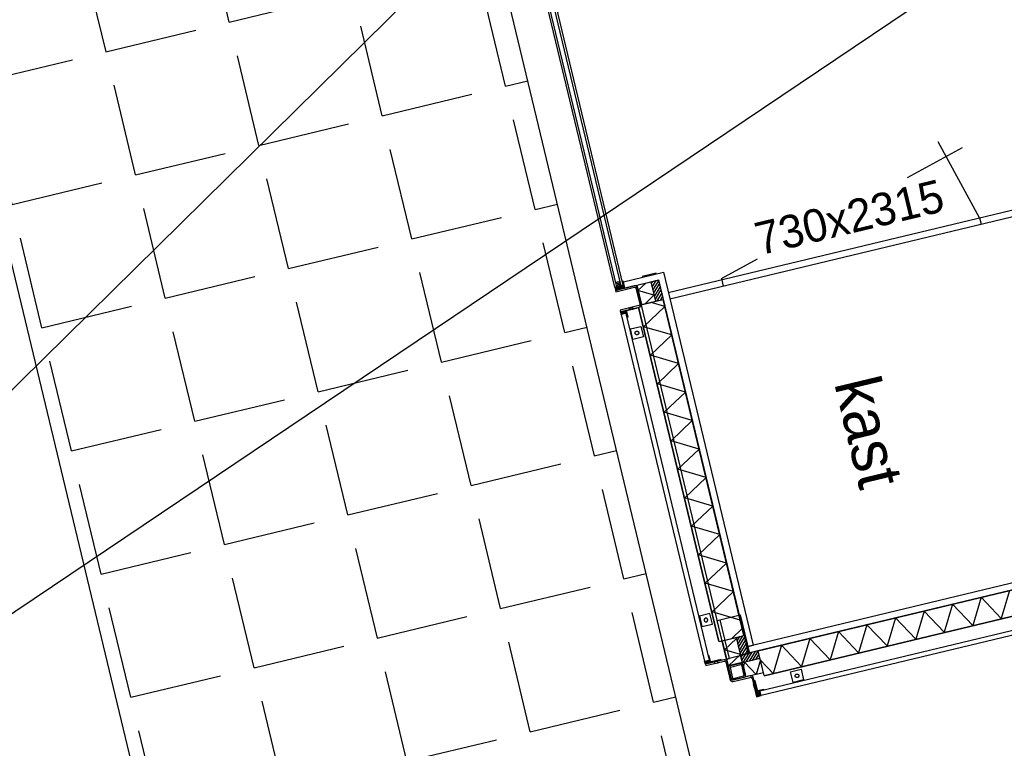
# Model space of a CAD drawing. Header units: millimetres. Extents: x 96940 to 101272, y 432237 to 434659.
# Tile 326 of 398: x 97304.12 to 97306.84, y 433588.74 to 433590.75. Entities that reach past the tile are written whole.
import ezdxf
from ezdxf.enums import TextEntityAlignment as Align

# ---------------------------------------------------------------- set-up
doc = ezdxf.new("R2010")
doc.units = ezdxf.units.MM
for name, color, linetype in [('BL310---_BUKOZIJN', 1, 'Continuous'), ('Ondergrond_Nieuw_IP', 8, 'Continuous'), ('R_BN_N_Kabels_en_leidingen_maatvoering', 1, 'Continuous'), ('R_BN_T_N_Eindpunt_Voorziening', 1, 'Continuous'), ('R_BN_T_N_Eindpunt_Voorziening_Maatvoering', 1, 'Continuous'), ('R_BN_T_N_Kokersysteem_Coordinaten', 1, 'Continuous')]:
    doc.layers.add(name, color=color, linetype=linetype)
doc.layers.add('R_BN_T_N_Coordinaten', color=7, linetype='Continuous', lineweight=25)
doc.styles.add('RET-ISO', font='RET-ISO.shx')
doc.styles.get("Standard").update_dxf_attribs({"font": 'romans.shx'})
doc.dimstyles.new('RET 1-500', dxfattribs={"dimtxt": 1, "dimasz": 1, "dimexe": 0.3, "dimexo": 0, "dimgap": 0.3, "dimtad": 1, "dimdec": 3, "dimzin": 1, "dimtxsty": 'Standard', "dimcen": 0, "dimclrd": 1, "dimclre": 1, "dimclrt": 7, "dimaunit": 2, "dimadec": 4, "dimazin": 0, "dimtfac": 1, "dimtdec": 3, "dimtofl": 0, "dimtmove": 0, "dimatfit": 0, "dimfxl": 1, "dimarcsym": 0})

# ---------------------------------------------------------------- blocks, each defined once
blk = doc.blocks.new('PWK')
at = {"layer": 'BL310---_BUKOZIJN'}
h = blk.add_hatch(dxfattribs=at)
h.set_pattern_fill('ANSI31', color=256, scale=2, angle=90, style=0)
h.set_pattern_definition([(315, (10823.124, -7386.5387), (4.490128, 4.490128), [])])
h.paths.add_polyline_path([(9530, 60), (9530, 10), (9508, 10), (9508, 60)])
h = blk.add_hatch(dxfattribs=at)
h.set_pattern_fill('ANSI31', color=256, scale=2, angle=180, style=0)
h.set_pattern_definition([(315, (15901.5387, -1283.124), (-4.490128, -4.490128), [])])
h.paths.add_polyline_path([(8450.1, 10), (8505, 10), (8505, 32), (8450.1, 32)])
h = blk.add_hatch(dxfattribs=at)
h.set_pattern_fill('ANSI31', color=256, scale=2, angle=90, style=0)
h.set_pattern_definition([(315, (16904.4387, -1283.124), (-4.490128, -4.490128), [])])
h.paths.add_polyline_path([(9457.9, 10), (9507.9, 10), (9507.9, 32), (9457.9, 32)])
for points in [[(9617, 38.9), (9617.4, 35.9), (9617.4, 33), (9617, 30), (9630, 30), (9629.6, 33), (9629.6, 35.9), (9630, 38.9)], [(8450, -90), (8450, -66), (8447, -66.4), (8444.1, -66.4), (8441.1, -66), (8441.1, -90), (8444.1, -89.6), (8447, -89.6)], [(8510, -77), (8513, -77.4), (8515.9, -77.4), (8518.9, -77), (8518.9, -90), (8515.9, -89.6), (8513, -89.6), (8510, -90)], [(9501.1, -77), (9504.1, -77.4), (9507, -77.4), (9510, -77), (9510, -90), (9507, -89.6), (9504.1, -89.6), (9501.1, -90)]]:
    blk.add_hatch(color=256, dxfattribs=at).paths.add_polyline_path(points)
for p, q in [((8490, 50.1), (8490, 3129.9)), ((8508, 50.1), (8508, 3129.9)), ((9489.9, 1054.9), (9489.9, 32.1)), ((9507.9, 1054.9), (9507.9, 32.1)), ((9508, 60.1), (9508, 1034.9)), ((9508.4, 60.1), (9508.4, 1034.9)), ((9578, 60.1), (9578, 1029.9)), ((9579, 60.1), (9579, 1030)), ((9617, 1021.1), (9617, 38.9)), ((9630, 1021.1), (9630, 38.9)), ((8490, 931.5), (8259.2, 869.6)), ((8335.1, 764.8), (8290.6, 930.8)), ((8490, 931.5), (8508, 931.5)), ((9508, 772.4), (9578, 732)), ((9508, 691.6), (9578, 732)), ((9508, 691.6), (9578, 651.2)), ((9508, 610.8), (9578, 651.2)), ((9508, 610.8), (9578, 570.3)), ((9508, 529.9), (9578, 570.3)), ((9508, 529.9), (9578, 489.5)), ((9508, 449.1), (9578, 489.5)), ((9508, 449.1), (9578, 408.7)), ((9508, 368.3), (9578, 408.7)), ((9508, 368.3), (9578, 327.9)), ((9508, 287.4), (9578, 327.9)), ((8486, 201.5), (8456.9, 310.2)), ((9508, 287.4), (9578, 247)), ((9508, 206.6), (9578, 247)), ((8486, 201.5), (8508, 201.5)), ((9508, 206.6), (9578, 166.2)), ((9508, 125.8), (9578, 166.2)), ((9508, 125.8), (9578, 85.4)), ((9534.2, 60.1), (9578, 85.4)), ((9563.3, 76.9), (9578, 85.4)), ((9578, 60.1), (9508, 60.1)), ((9508, 60), (9508, 10)), ((9530, 60), (9508, 60)), ((9530, 60), (9530, 10)), ((9530.1, 60), (9530.1, 10.6)), ((9569.9, 60), (9530.1, 60)), ((9533.9, 60.1), (9569.9, 39.3)), ((9569.9, 60), (9569.9, 10.6)), ((8429.9, 30), (8429.9, -10)), ((8431.9, 50.1), (9489.8, 50.1)), ((8431.9, -63.2), (8431.9, 50.1)), ((8449.9, 32.1), (9489.8, 32.1)), ((8449.9, -63.2), (8449.9, 32.1)), ((8450.1, 32), (8505, 32)), ((8450.1, 10), (8450.1, 32)), ((8505, 10), (8505, 32)), ((9457.8, 32), (8505.1, 32)), ((8525.1, 32), (8505.1, -2.6)), ((8505.1, -30.2), (8505.1, 32)), ((8505.1, -30.2), (8505.1, 32)), ((9457.8, 31.6), (8505.1, 31.6)), ((8525.1, 32), (8565.5, -38)), ((8605.9, 32), (8565.5, -38)), ((8605.9, 32), (8646.3, -38)), ((8686.8, 32), (8646.3, -38)), ((8686.8, 32), (8727.2, -38)), ((8767.6, 32), (8727.2, -38)), ((8767.6, 32), (8808, -38)), ((8848.4, 32), (8808, -38)), ((8848.4, 32), (8888.8, -38)), ((8929.2, 32), (8888.8, -38)), ((8929.2, 32), (8969.7, -38)), ((9010.1, 32), (8969.7, -38)), ((9010.1, 32), (9050.5, -38)), ((9090.9, 32), (9050.5, -38)), ((9090.9, 32), (9131.3, -38)), ((9171.7, 32), (9131.3, -38)), ((9171.7, 32), (9212.1, -38)), ((9252.6, 32), (9212.1, -38)), ((9252.6, 32), (9293, -38)), ((9333.4, 32), (9293, -38)), ((9333.4, 32), (9373.8, -38)), ((9414.2, 32), (9373.8, -38)), ((9437.8, 32), (9457.8, -2.6)), ((9457.8, -38), (9457.8, 32)), ((9457.9, 10), (9457.9, 32)), ((9457.9, 32), (9507.9, 32)), ((9489.8, 32.1), (9489.8, 50.1)), ((9507.9, 32.1), (9489.9, 32.1)), ((9507.9, 10), (9507.9, 32)), ((9530.1, 16.3), (9569.9, 39.3)), ((8450.1, 10), (8505, 10)), ((8450.1, 9.9), (8505, 9.9)), ((8450.1, -29.9), (8450.1, 9.9)), ((8488.1, 9.9), (8465.2, -29.9)), ((8488.1, 9.9), (8505.1, -19.5)), ((8505, -29.9), (8505, 9.9)), ((9457.9, 10), (9507.9, 10)), ((9457.9, -29.9), (9457.9, 9.9)), ((9457.9, 9.9), (9529.4, 9.9)), ((9460.7, 9.9), (9483.7, -29.9)), ((9506.7, 9.9), (9483.7, -29.9)), ((9506.7, 9.9), (9529.4, -29.5)), ((9530, 10), (9508, 10)), ((9529.4, 9.9), (9529.4, -29.9)), ((9529.9, -25.9), (9529.9, 6.1)), ((9530.1, 16.3), (9540, 10.6)), ((9569.9, 10.6), (9530.1, 10.6)), ((9533.9, 10.1), (9565.9, 10.1)), ((9533.9, -24.9), (9533.9, 5.1)), ((9534.9, 6.1), (9564.9, 6.1)), ((9565.9, -24.9), (9565.9, 5.1)), ((9569.9, -25.9), (9569.9, 6.1)), ((8450.1, -3.7), (8465.2, -29.9)), ((9534.9, -25.9), (9564.9, -25.9)), ((8450.1, -29.9), (8505, -29.9)), ((9518, -30), (8503, -30)), ((9457.8, -39), (8510, -39)), ((8510.1, -36.9), (8510.1, -38)), ((9457.8, -38), (8510.1, -38)), ((9457.9, -29.9), (9529.4, -29.9)), ((9533.9, -29.9), (9565.9, -29.9)), ((8441.1, -66), (7458.9, -66)), ((8441.1, -72), (7458.9, -72)), ((8429.1, -72), (8429.1, -84)), ((8441.1, -84), (8429.1, -72)), ((8441.1, -72), (8429.1, -84)), ((8449.9, -63.2), (8431.9, -63.2)), ((8518.9, -77), (9501.1, -77)), ((8441.1, -84), (7458.9, -84)), ((8441.1, -90), (7458.9, -90)), ((8518.9, -90), (9501.1, -90))]:
    blk.add_line(p, q, dxfattribs=at)
for points in [[(9615, 163.1), (9615, 133.1), (9585, 133.1), (9585, 163.1)], [(9595, 148.1), (9595, 148.2), (9595, 148.3), (9595, 148.4), (9595, 148.4), (9595, 148.5), (9595, 148.6), (9595, 148.7), (9595.1, 148.8), (9595.1, 148.9), (9595.1, 149), (9595.1, 149.1), (9595.1, 149.1), (9595.1, 149.2), (9595.2, 149.3), (9595.2, 149.4), (9595.2, 149.5), (9595.2, 149.6), (9595.2, 149.6), (9595.3, 149.7), (9595.3, 149.8), (9595.3, 149.9), (9595.4, 150), (9595.4, 150.1), (9595.4, 150.1), (9595.5, 150.2), (9595.5, 150.3), (9595.5, 150.4), (9595.6, 150.4), (9595.6, 150.5), (9595.7, 150.6), (9595.7, 150.7), (9595.8, 150.7), (9595.8, 150.8), (9595.9, 150.9), (9595.9, 151), (9596, 151), (9596, 151.1), (9596.1, 151.2), (9596.1, 151.2), (9596.2, 151.3), (9596.2, 151.4), (9596.3, 151.4), (9596.3, 151.5), (9596.4, 151.6), (9596.5, 151.6), (9596.5, 151.7), (9596.6, 151.8), (9596.7, 151.8), (9596.7, 151.9), (9596.8, 151.9), (9596.9, 152), (9596.9, 152), (9597, 152.1), (9597.1, 152.1), (9597.1, 152.2), (9597.2, 152.2), (9597.3, 152.3), (9597.4, 152.3), (9597.4, 152.4), (9597.5, 152.4), (9597.6, 152.5), (9597.7, 152.5), (9597.7, 152.6), (9597.8, 152.6), (9597.9, 152.6), (9598, 152.7), (9598, 152.7), (9598.1, 152.7), (9598.2, 152.8), (9598.3, 152.8), (9598.4, 152.8), (9598.5, 152.9), (9598.5, 152.9), (9598.6, 152.9), (9598.7, 152.9), (9598.8, 153), (9598.9, 153), (9599, 153), (9599, 153), (9599.1, 153), (9599.2, 153), (9599.3, 153.1), (9599.4, 153.1), (9599.5, 153.1), (9599.6, 153.1), (9599.7, 153.1), (9599.7, 153.1), (9599.8, 153.1), (9599.9, 153.1), (9600, 153.1), (9600.1, 153.1), (9600.2, 153.1), (9600.3, 153.1), (9600.4, 153.1), (9600.4, 153.1), (9600.5, 153.1), (9600.6, 153.1), (9600.7, 153.1), (9600.8, 153), (9600.9, 153), (9601, 153), (9601, 153), (9601.1, 153), (9601.2, 153), (9601.3, 152.9), (9601.4, 152.9), (9601.5, 152.9), (9601.5, 152.9), (9601.6, 152.8), (9601.7, 152.8), (9601.8, 152.8), (9601.9, 152.7), (9602, 152.7), (9602, 152.7), (9602.1, 152.6), (9602.2, 152.6), (9602.3, 152.6), (9602.4, 152.5), (9602.4, 152.5), (9602.5, 152.4), (9602.6, 152.4), (9602.7, 152.3), (9602.7, 152.3), (9602.8, 152.2), (9602.9, 152.2), (9602.9, 152.1), (9603, 152.1), (9603.1, 152), (9603.1, 152), (9603.2, 151.9), (9603.3, 151.9), (9603.3, 151.8), (9603.4, 151.8), (9603.5, 151.7), (9603.5, 151.6), (9603.6, 151.6), (9603.7, 151.5), (9603.7, 151.4), (9603.8, 151.4), (9603.8, 151.3), (9603.9, 151.2), (9603.9, 151.2), (9604, 151.1), (9604, 151), (9604.1, 151), (9604.1, 150.9), (9604.2, 150.8), (9604.2, 150.7), (9604.3, 150.7), (9604.3, 150.6), (9604.4, 150.5), (9604.4, 150.4), (9604.5, 150.4), (9604.5, 150.3), (9604.5, 150.2), (9604.6, 150.1), (9604.6, 150.1), (9604.6, 150), (9604.7, 149.9), (9604.7, 149.8), (9604.7, 149.7), (9604.8, 149.6), (9604.8, 149.6), (9604.8, 149.5), (9604.8, 149.4), (9604.9, 149.3), (9604.9, 149.2), (9604.9, 149.1), (9604.9, 149.1), (9604.9, 149), (9604.9, 148.9), (9605, 148.8), (9605, 148.7), (9605, 148.6), (9605, 148.5), (9605, 148.4), (9605, 148.4), (9605, 148.3), (9605, 148.2), (9605, 148.1), (9605, 148), (9605, 147.9), (9605, 147.8), (9605, 147.8), (9605, 147.7), (9605, 147.6), (9605, 147.5), (9605, 147.4), (9604.9, 147.3), (9604.9, 147.2), (9604.9, 147.1), (9604.9, 147.1), (9604.9, 147), (9604.9, 146.9), (9604.8, 146.8), (9604.8, 146.7), (9604.8, 146.6), (9604.8, 146.6), (9604.7, 146.5), (9604.7, 146.4), (9604.7, 146.3), (9604.6, 146.2), (9604.6, 146.1), (9604.6, 146.1), (9604.5, 146), (9604.5, 145.9), (9604.5, 145.8), (9604.4, 145.8), (9604.4, 145.7), (9604.3, 145.6), (9604.3, 145.5), (9604.2, 145.5), (9604.2, 145.4), (9604.1, 145.3), (9604.1, 145.2), (9604, 145.2), (9604, 145.1), (9603.9, 145), (9603.9, 145), (9603.8, 144.9), (9603.8, 144.8), (9603.7, 144.8), (9603.7, 144.7), (9603.6, 144.6), (9603.5, 144.6), (9603.5, 144.5), (9603.4, 144.4), (9603.3, 144.4), (9603.3, 144.3), (9603.2, 144.3), (9603.1, 144.2), (9603.1, 144.2), (9603, 144.1), (9602.9, 144.1), (9602.9, 144), (9602.8, 144), (9602.7, 143.9), (9602.7, 143.9), (9602.6, 143.8), (9602.5, 143.8), (9602.4, 143.7), (9602.4, 143.7), (9602.3, 143.6), (9602.2, 143.6), (9602.1, 143.6), (9602, 143.5), (9602, 143.5), (9601.9, 143.5), (9601.8, 143.4), (9601.7, 143.4), (9601.6, 143.4), (9601.5, 143.3), (9601.5, 143.3), (9601.4, 143.3), (9601.3, 143.3), (9601.2, 143.2), (9601.1, 143.2), (9601, 143.2), (9601, 143.2), (9600.9, 143.2), (9600.8, 143.2), (9600.7, 143.1), (9600.6, 143.1), (9600.5, 143.1), (9600.4, 143.1), (9600.4, 143.1), (9600.3, 143.1), (9600.2, 143.1), (9600.1, 143.1), (9600, 143.1), (9599.9, 143.1), (9599.8, 143.1), (9599.7, 143.1), (9599.7, 143.1), (9599.6, 143.1), (9599.5, 143.1), (9599.4, 143.1), (9599.3, 143.1), (9599.2, 143.2), (9599.1, 143.2), (9599, 143.2), (9599, 143.2), (9598.9, 143.2), (9598.8, 143.2), (9598.7, 143.3), (9598.6, 143.3), (9598.5, 143.3), (9598.5, 143.3), (9598.4, 143.4), (9598.3, 143.4), (9598.2, 143.4), (9598.1, 143.5), (9598, 143.5), (9598, 143.5), (9597.9, 143.6), (9597.8, 143.6), (9597.7, 143.6), (9597.7, 143.7), (9597.6, 143.7), (9597.5, 143.8), (9597.4, 143.8), (9597.4, 143.9), (9597.3, 143.9), (9597.2, 144), (9597.1, 144), (9597.1, 144.1), (9597, 144.1), (9596.9, 144.2), (9596.9, 144.2), (9596.8, 144.3), (9596.7, 144.3), (9596.7, 144.4), (9596.6, 144.4), (9596.5, 144.5), (9596.5, 144.6), (9596.4, 144.6), (9596.3, 144.7), (9596.3, 144.8), (9596.2, 144.8), (9596.2, 144.9), (9596.1, 145), (9596.1, 145), (9596, 145.1), (9596, 145.2), (9595.9, 145.2), (9595.9, 145.3), (9595.8, 145.4), (9595.8, 145.5), (9595.7, 145.5), (9595.7, 145.6), (9595.6, 145.7), (9595.6, 145.8), (9595.5, 145.8), (9595.5, 145.9), (9595.5, 146), (9595.4, 146.1), (9595.4, 146.1), (9595.4, 146.2), (9595.3, 146.3), (9595.3, 146.4), (9595.3, 146.5), (9595.2, 146.6), (9595.2, 146.6), (9595.2, 146.7), (9595.2, 146.8), (9595.2, 146.9), (9595.1, 147), (9595.1, 147.1), (9595.1, 147.1), (9595.1, 147.2), (9595.1, 147.3), (9595.1, 147.4), (9595, 147.5), (9595, 147.6), (9595, 147.7), (9595, 147.8), (9595, 147.8), (9595, 147.9), (9595, 148)], [(9560.3, -34), (9566.2, -34), (9567.5, -33.9), (9568.8, -33.5), (9570.1, -32.9), (9571.2, -32.1), (9572.2, -31.2), (9573, -30), (9573.6, -28.7), (9574, -27.4), (9574, -27), (9574, 22), (9574.1, 22.7), (9574.2, 23.4), (9574.5, 24), (9574.9, 24.6), (9575.4, 25.1), (9576, 25.5), (9576.6, 25.8), (9577.3, 25.9), (9578, 26), (9589.2, 26), (9630, 26), (9630, 30), (9589.2, 30), (9578, 30), (9576.6, 29.9), (9575.3, 29.5), (9574, 28.9), (9572.9, 28.1), (9571.9, 27.1), (9571.1, 26), (9570.5, 24.7), (9570.1, 23.4), (9570, 22), (9570, 0), (9570, -26), (9569.9, -26.7), (9569.8, -27.4), (9569.5, -28), (9569.1, -28.6), (9568.6, -29.1), (9568, -29.5), (9567.4, -29.8), (9566.7, -29.9), (9566, -30), (9560.3, -30), (9529.2, -30), (9518, -30), (9516.6, -30.1), (9515.3, -30.5), (9514, -31.1), (9512.9, -31.9), (9511.9, -32.9), (9511.1, -34), (9510.5, -35.3), (9510.1, -36.6), (9510, -38), (9510, -90), (9514, -90), (9514, -38), (9514.1, -37.3), (9514.2, -36.6), (9514.5, -36), (9514.9, -35.4), (9515.4, -34.9), (9516, -34.5), (9516.6, -34.2), (9517.3, -34.1), (9518, -34), (9529.2, -34)], [(9613, 32.4), (9613, 30.9), (9585, 30.9), (9585, 32.4)], [(9605, 29.9), (9605, 26), (9595, 26), (9595, 29.9)], [(9615.8, 30), (9614.3, 30), (9614.3, 50), (9615.8, 50)], [(9617, 38.9), (9617.4, 35.9), (9617.4, 33), (9617, 30), (9630, 30), (9629.6, 33), (9629.6, 35.9), (9630, 38.9), (9630, 38.9), (9617, 38.9)], [(8454, -90), (8454, -37), (8454, -36.9), (8454, -36.9), (8454, -36.8), (8454, -36.8), (8454, -36.7), (8454, -36.7), (8454, -36.6), (8454, -36.6), (8454, -36.5), (8454, -36.5), (8454.1, -36.4), (8454.1, -36.4), (8454.1, -36.3), (8454.1, -36.3), (8454.1, -36.2), (8454.1, -36.2), (8454.1, -36.1), (8454.1, -36.1), (8454.2, -36), (8454.2, -36), (8454.2, -35.9), (8454.2, -35.9), (8454.2, -35.8), (8454.3, -35.8), (8454.3, -35.7), (8454.3, -35.7), (8454.3, -35.6), (8454.4, -35.6), (8454.4, -35.5), (8454.4, -35.5), (8454.4, -35.5), (8454.5, -35.4), (8454.5, -35.4), (8454.5, -35.3), (8454.5, -35.3), (8454.6, -35.2), (8454.6, -35.2), (8454.6, -35.2), (8454.7, -35.1), (8454.7, -35.1), (8454.7, -35), (8454.8, -35), (8454.8, -35), (8454.8, -34.9), (8454.9, -34.9), (8454.9, -34.8), (8455, -34.8), (8455, -34.8), (8455, -34.7), (8455.1, -34.7), (8455.1, -34.7), (8455.2, -34.6), (8455.2, -34.6), (8455.2, -34.6), (8455.3, -34.5), (8455.3, -34.5), (8455.4, -34.5), (8455.4, -34.5), (8455.5, -34.4), (8455.5, -34.4), (8455.5, -34.4), (8455.6, -34.4), (8455.6, -34.3), (8455.7, -34.3), (8455.7, -34.3), (8455.8, -34.3), (8455.8, -34.2), (8455.9, -34.2), (8455.9, -34.2), (8456, -34.2), (8456, -34.2), (8456.1, -34.1), (8456.1, -34.1), (8456.2, -34.1), (8456.2, -34.1), (8456.3, -34.1), (8456.3, -34.1), (8456.4, -34.1), (8456.4, -34.1), (8456.5, -34), (8456.5, -34), (8456.6, -34), (8456.6, -34), (8456.7, -34), (8456.7, -34), (8456.8, -34), (8456.8, -34), (8456.9, -34), (8456.9, -34), (8457, -34), (8480, -34), (8503, -34), (8503.1, -34), (8503.1, -34), (8503.2, -34), (8503.2, -34), (8503.3, -34), (8503.3, -34), (8503.4, -34), (8503.4, -34), (8503.5, -34), (8503.5, -34), (8503.6, -34.1), (8503.6, -34.1), (8503.7, -34.1), (8503.7, -34.1), (8503.8, -34.1), (8503.8, -34.1), (8503.9, -34.1), (8503.9, -34.1), (8504, -34.2), (8504, -34.2), (8504.1, -34.2), (8504.1, -34.2), (8504.2, -34.2), (8504.2, -34.3), (8504.3, -34.3), (8504.3, -34.3), (8504.4, -34.3), (8504.4, -34.4), (8504.5, -34.4), (8504.5, -34.4), (8504.5, -34.4), (8504.6, -34.5), (8504.6, -34.5), (8504.7, -34.5), (8504.7, -34.5), (8504.8, -34.6), (8504.8, -34.6), (8504.8, -34.6), (8504.9, -34.7), (8504.9, -34.7), (8505, -34.7), (8505, -34.8), (8505, -34.8), (8505.1, -34.8), (8505.1, -34.9), (8505.2, -34.9), (8505.2, -35), (8505.2, -35), (8505.3, -35), (8505.3, -35.1), (8505.3, -35.1), (8505.4, -35.2), (8505.4, -35.2), (8505.4, -35.2), (8505.5, -35.3), (8505.5, -35.3), (8505.5, -35.4), (8505.5, -35.4), (8505.6, -35.5), (8505.6, -35.5), (8505.6, -35.5), (8505.6, -35.6), (8505.7, -35.6), (8505.7, -35.7), (8505.7, -35.7), (8505.7, -35.8), (8505.8, -35.8), (8505.8, -35.9), (8505.8, -35.9), (8505.8, -36), (8505.8, -36), (8505.9, -36.1), (8505.9, -36.1), (8505.9, -36.2), (8505.9, -36.2), (8505.9, -36.3), (8505.9, -36.3), (8505.9, -36.4), (8505.9, -36.4), (8506, -36.5), (8506, -36.5), (8506, -36.6), (8506, -36.6), (8506, -36.7), (8506, -36.7), (8506, -36.8), (8506, -36.8), (8506, -36.9), (8506, -36.9), (8506, -37), (8506, -90), (8510, -90), (8510, -37), (8510, -36.9), (8510, -36.8), (8510, -36.6), (8510, -36.5), (8510, -36.4), (8510, -36.3), (8509.9, -36.1), (8509.9, -36), (8509.9, -35.9), (8509.9, -35.8), (8509.9, -35.7), (8509.8, -35.5), (8509.8, -35.4), (8509.8, -35.3), (8509.8, -35.2), (8509.7, -35.1), (8509.7, -35), (8509.7, -34.8), (8509.6, -34.7), (8509.6, -34.6), (8509.5, -34.5), (8509.5, -34.4), (8509.4, -34.3), (8509.4, -34.2), (8509.3, -34), (8509.3, -33.9), (8509.2, -33.8), (8509.2, -33.7), (8509.1, -33.6), (8509.1, -33.5), (8509, -33.4), (8508.9, -33.3), (8508.9, -33.2), (8508.8, -33.1), (8508.7, -33), (8508.7, -32.9), (8508.6, -32.8), (8508.5, -32.7), (8508.4, -32.6), (8508.4, -32.5), (8508.3, -32.4), (8508.2, -32.3), (8508.1, -32.2), (8508, -32.1), (8507.9, -32.1), (8507.9, -32), (8507.8, -31.9), (8507.7, -31.8), (8507.6, -31.7), (8507.5, -31.6), (8507.4, -31.6), (8507.3, -31.5), (8507.2, -31.4), (8507.1, -31.3), (8507, -31.3), (8506.9, -31.2), (8506.8, -31.1), (8506.7, -31.1), (8506.6, -31), (8506.5, -30.9), (8506.4, -30.9), (8506.3, -30.8), (8506.2, -30.8), (8506.1, -30.7), (8506, -30.7), (8505.8, -30.6), (8505.7, -30.6), (8505.6, -30.5), (8505.5, -30.5), (8505.4, -30.4), (8505.3, -30.4), (8505.2, -30.3), (8505, -30.3), (8504.9, -30.3), (8504.8, -30.2), (8504.7, -30.2), (8504.6, -30.2), (8504.5, -30.2), (8504.3, -30.1), (8504.2, -30.1), (8504.1, -30.1), (8504, -30.1), (8503.9, -30.1), (8503.7, -30), (8503.6, -30), (8503.5, -30), (8503.4, -30), (8503.2, -30), (8503.1, -30), (8503, -30), (8480, -30), (8457.7, -30), (8457.6, -30), (8456.8, -30), (8456.7, -30), (8456.6, -30), (8456.5, -30), (8456.4, -30), (8456.2, -30.1), (8456.1, -30.1), (8456, -30.1), (8455.9, -30.1), (8455.8, -30.1), (8455.6, -30.2), (8455.5, -30.2), (8455.4, -30.2), (8455.3, -30.2), (8455.2, -30.3), (8455, -30.3), (8454.9, -30.3), (8454.8, -30.4), (8454.7, -30.4), (8454.6, -30.5), (8454.5, -30.5), (8454.4, -30.6), (8454.2, -30.6), (8454.1, -30.7), (8454, -30.7), (8453.9, -30.8), (8453.8, -30.8), (8453.7, -30.9), (8453.5, -30.9), (8453.4, -31), (8453.3, -31.1), (8453.2, -31.1), (8453.1, -31.2), (8453, -31.3), (8452.9, -31.3), (8452.8, -31.4), (8452.7, -31.5), (8452.6, -31.6), (8452.5, -31.6), (8452.4, -31.7), (8452.3, -31.8), (8452.2, -31.9), (8452.1, -32), (8452.1, -32.1), (8452, -32.1), (8451.9, -32.2), (8451.8, -32.3), (8451.7, -32.4), (8451.6, -32.5), (8451.6, -32.6), (8451.5, -32.7), (8451.4, -32.8), (8451.3, -32.9), (8451.3, -33), (8451.2, -33.1), (8451.1, -33.2), (8451.1, -33.3), (8451, -33.4), (8450.9, -33.5), (8450.9, -33.6), (8450.8, -33.7), (8450.8, -33.8), (8450.7, -33.9), (8450.7, -34), (8450.6, -34.2), (8450.6, -34.3), (8450.5, -34.4), (8450.5, -34.5), (8450.4, -34.6), (8450.4, -34.7), (8450.3, -34.8), (8450.3, -35), (8450.3, -35.1), (8450.2, -35.2), (8450.2, -35.3), (8450.2, -35.4), (8450.2, -35.5), (8450.1, -35.7), (8450.1, -35.8), (8450.1, -35.9), (8450.1, -36), (8450.1, -36.1), (8450, -36.3), (8450, -36.4), (8450, -36.5), (8450, -36.6), (8450, -36.8), (8450, -36.9), (8450, -37), (8450, -90), (8454, -90)], [(8512.4, -73), (8510.9, -73), (8510.9, -45), (8512.4, -45)], [(8593, -75), (8563, -75), (8563, -45), (8593, -45)], [(9376.9, -75), (9406.9, -75), (9406.9, -45), (9376.9, -45)], [(9507.5, -73), (9509, -73), (9509, -45), (9507.5, -45)], [(8450, -64.8), (8450, -63.2), (8430, -63.2), (8430, -64.8)], [(8450, -90), (8450, -66), (8450, -66), (8447, -66.4), (8444.1, -66.4), (8441.1, -66), (8441.1, -66), (8441.1, -90), (8441.1, -90), (8444.1, -89.6), (8447, -89.6), (8450, -90)], [(8509.9, -65), (8506, -65), (8506, -55), (8509.9, -55)], [(8510, -75.8), (8510, -74.3), (8530, -74.3), (8530, -75.8)], [(8510, -77), (8513, -77.4), (8515.9, -77.4), (8518.9, -77), (8518.9, -90), (8515.9, -89.6), (8513, -89.6), (8510, -90), (8510, -90), (8510, -77)], [(8578, -55), (8578.1, -55), (8578.2, -55), (8578.3, -55), (8578.3, -55), (8578.4, -55), (8578.5, -55), (8578.6, -55), (8578.7, -55.1), (8578.8, -55.1), (8578.9, -55.1), (8579, -55.1), (8579, -55.1), (8579.1, -55.1), (8579.2, -55.2), (8579.3, -55.2), (8579.4, -55.2), (8579.5, -55.2), (8579.5, -55.2), (8579.6, -55.3), (8579.7, -55.3), (8579.8, -55.3), (8579.9, -55.4), (8580, -55.4), (8580, -55.4), (8580.1, -55.5), (8580.2, -55.5), (8580.3, -55.5), (8580.3, -55.6), (8580.4, -55.6), (8580.5, -55.7), (8580.6, -55.7), (8580.6, -55.8), (8580.7, -55.8), (8580.8, -55.9), (8580.9, -55.9), (8580.9, -56), (8581, -56), (8581.1, -56.1), (8581.1, -56.1), (8581.2, -56.2), (8581.3, -56.2), (8581.3, -56.3), (8581.4, -56.3), (8581.5, -56.4), (8581.5, -56.5), (8581.6, -56.5), (8581.7, -56.6), (8581.7, -56.7), (8581.8, -56.7), (8581.8, -56.8), (8581.9, -56.9), (8581.9, -56.9), (8582, -57), (8582, -57.1), (8582.1, -57.1), (8582.1, -57.2), (8582.2, -57.3), (8582.2, -57.4), (8582.3, -57.4), (8582.3, -57.5), (8582.4, -57.6), (8582.4, -57.7), (8582.5, -57.7), (8582.5, -57.8), (8582.5, -57.9), (8582.6, -58), (8582.6, -58), (8582.6, -58.1), (8582.7, -58.2), (8582.7, -58.3), (8582.7, -58.4), (8582.8, -58.5), (8582.8, -58.5), (8582.8, -58.6), (8582.8, -58.7), (8582.9, -58.8), (8582.9, -58.9), (8582.9, -59), (8582.9, -59), (8582.9, -59.1), (8582.9, -59.2), (8583, -59.3), (8583, -59.4), (8583, -59.5), (8583, -59.6), (8583, -59.7), (8583, -59.7), (8583, -59.8), (8583, -59.9), (8583, -60), (8583, -60.1), (8583, -60.2), (8583, -60.3), (8583, -60.4), (8583, -60.4), (8583, -60.5), (8583, -60.6), (8583, -60.7), (8582.9, -60.8), (8582.9, -60.9), (8582.9, -61), (8582.9, -61), (8582.9, -61.1), (8582.9, -61.2), (8582.8, -61.3), (8582.8, -61.4), (8582.8, -61.5), (8582.8, -61.5), (8582.7, -61.6), (8582.7, -61.7), (8582.7, -61.8), (8582.6, -61.9), (8582.6, -62), (8582.6, -62), (8582.5, -62.1), (8582.5, -62.2), (8582.5, -62.3), (8582.4, -62.4), (8582.4, -62.4), (8582.3, -62.5), (8582.3, -62.6), (8582.2, -62.7), (8582.2, -62.7), (8582.1, -62.8), (8582.1, -62.9), (8582, -62.9), (8582, -63), (8581.9, -63.1), (8581.9, -63.2), (8581.8, -63.2), (8581.8, -63.3), (8581.7, -63.3), (8581.7, -63.4), (8581.6, -63.5), (8581.5, -63.5), (8581.5, -63.6), (8581.4, -63.7), (8581.3, -63.7), (8581.3, -63.8), (8581.2, -63.8), (8581.1, -63.9), (8581.1, -63.9), (8581, -64), (8580.9, -64), (8580.9, -64.1), (8580.8, -64.1), (8580.7, -64.2), (8580.6, -64.2), (8580.6, -64.3), (8580.5, -64.3), (8580.4, -64.4), (8580.3, -64.4), (8580.3, -64.5), (8580.2, -64.5), (8580.1, -64.5), (8580, -64.6), (8580, -64.6), (8579.9, -64.6), (8579.8, -64.7), (8579.7, -64.7), (8579.6, -64.7), (8579.5, -64.8), (8579.5, -64.8), (8579.4, -64.8), (8579.3, -64.8), (8579.2, -64.9), (8579.1, -64.9), (8579, -64.9), (8579, -64.9), (8578.9, -64.9), (8578.8, -64.9), (8578.7, -65), (8578.6, -65), (8578.5, -65), (8578.4, -65), (8578.3, -65), (8578.3, -65), (8578.2, -65), (8578.1, -65), (8578, -65), (8577.9, -65), (8577.8, -65), (8577.7, -65), (8577.7, -65), (8577.6, -65), (8577.5, -65), (8577.4, -65), (8577.3, -65), (8577.2, -64.9), (8577.1, -64.9), (8577, -64.9), (8577, -64.9), (8576.9, -64.9), (8576.8, -64.9), (8576.7, -64.8), (8576.6, -64.8), (8576.5, -64.8), (8576.5, -64.8), (8576.4, -64.7), (8576.3, -64.7), (8576.2, -64.7), (8576.1, -64.6), (8576, -64.6), (8576, -64.6), (8575.9, -64.5), (8575.8, -64.5), (8575.7, -64.5), (8575.7, -64.4), (8575.6, -64.4), (8575.5, -64.3), (8575.4, -64.3), (8575.4, -64.2), (8575.3, -64.2), (8575.2, -64.1), (8575.1, -64.1), (8575.1, -64), (8575, -64), (8574.9, -63.9), (8574.9, -63.9), (8574.8, -63.8), (8574.7, -63.8), (8574.7, -63.7), (8574.6, -63.7), (8574.5, -63.6), (8574.5, -63.5), (8574.4, -63.5), (8574.3, -63.4), (8574.3, -63.3), (8574.2, -63.3), (8574.2, -63.2), (8574.1, -63.2), (8574.1, -63.1), (8574, -63), (8574, -62.9), (8573.9, -62.9), (8573.9, -62.8), (8573.8, -62.7), (8573.8, -62.7), (8573.7, -62.6), (8573.7, -62.5), (8573.6, -62.4), (8573.6, -62.4), (8573.5, -62.3), (8573.5, -62.2), (8573.5, -62.1), (8573.4, -62), (8573.4, -62), (8573.4, -61.9), (8573.3, -61.8), (8573.3, -61.7), (8573.3, -61.6), (8573.2, -61.5), (8573.2, -61.5), (8573.2, -61.4), (8573.2, -61.3), (8573.1, -61.2), (8573.1, -61.1), (8573.1, -61), (8573.1, -61), (8573.1, -60.9), (8573.1, -60.8), (8573, -60.7), (8573, -60.6), (8573, -60.5), (8573, -60.4), (8573, -60.4), (8573, -60.3), (8573, -60.2), (8573, -60.1), (8573, -60), (8573, -59.9), (8573, -59.8), (8573, -59.7), (8573, -59.7), (8573, -59.6), (8573, -59.5), (8573, -59.4), (8573, -59.3), (8573.1, -59.2), (8573.1, -59.1), (8573.1, -59), (8573.1, -59), (8573.1, -58.9), (8573.1, -58.8), (8573.2, -58.7), (8573.2, -58.6), (8573.2, -58.5), (8573.2, -58.5), (8573.3, -58.4), (8573.3, -58.3), (8573.3, -58.2), (8573.4, -58.1), (8573.4, -58), (8573.4, -58), (8573.5, -57.9), (8573.5, -57.8), (8573.5, -57.7), (8573.6, -57.7), (8573.6, -57.6), (8573.7, -57.5), (8573.7, -57.4), (8573.8, -57.4), (8573.8, -57.3), (8573.9, -57.2), (8573.9, -57.1), (8574, -57.1), (8574, -57), (8574.1, -56.9), (8574.1, -56.9), (8574.2, -56.8), (8574.2, -56.7), (8574.3, -56.7), (8574.3, -56.6), (8574.4, -56.5), (8574.5, -56.5), (8574.5, -56.4), (8574.6, -56.3), (8574.7, -56.3), (8574.7, -56.2), (8574.8, -56.2), (8574.9, -56.1), (8574.9, -56.1), (8575, -56), (8575.1, -56), (8575.1, -55.9), (8575.2, -55.9), (8575.3, -55.8), (8575.4, -55.8), (8575.4, -55.7), (8575.5, -55.7), (8575.6, -55.6), (8575.7, -55.6), (8575.7, -55.5), (8575.8, -55.5), (8575.9, -55.5), (8576, -55.4), (8576, -55.4), (8576.1, -55.4), (8576.2, -55.3), (8576.3, -55.3), (8576.4, -55.3), (8576.5, -55.2), (8576.5, -55.2), (8576.6, -55.2), (8576.7, -55.2), (8576.8, -55.2), (8576.9, -55.1), (8577, -55.1), (8577, -55.1), (8577.1, -55.1), (8577.2, -55.1), (8577.3, -55.1), (8577.4, -55), (8577.5, -55), (8577.6, -55), (8577.7, -55), (8577.7, -55), (8577.8, -55), (8577.9, -55)], [(9391.9, -55), (9391.8, -55), (9391.7, -55), (9391.6, -55), (9391.6, -55), (9391.5, -55), (9391.4, -55), (9391.3, -55), (9391.2, -55.1), (9391.1, -55.1), (9391, -55.1), (9390.9, -55.1), (9390.9, -55.1), (9390.8, -55.1), (9390.7, -55.2), (9390.6, -55.2), (9390.5, -55.2), (9390.4, -55.2), (9390.4, -55.2), (9390.3, -55.3), (9390.2, -55.3), (9390.1, -55.3), (9390, -55.4), (9389.9, -55.4), (9389.9, -55.4), (9389.8, -55.5), (9389.7, -55.5), (9389.6, -55.5), (9389.6, -55.6), (9389.5, -55.6), (9389.4, -55.7), (9389.3, -55.7), (9389.3, -55.8), (9389.2, -55.8), (9389.1, -55.9), (9389, -55.9), (9389, -56), (9388.9, -56), (9388.8, -56.1), (9388.8, -56.1), (9388.7, -56.2), (9388.6, -56.2), (9388.6, -56.3), (9388.5, -56.3), (9388.4, -56.4), (9388.4, -56.5), (9388.3, -56.5), (9388.2, -56.6), (9388.2, -56.7), (9388.1, -56.7), (9388.1, -56.8), (9388, -56.9), (9388, -56.9), (9387.9, -57), (9387.9, -57.1), (9387.8, -57.1), (9387.8, -57.2), (9387.7, -57.3), (9387.7, -57.4), (9387.6, -57.4), (9387.6, -57.5), (9387.5, -57.6), (9387.5, -57.7), (9387.4, -57.7), (9387.4, -57.8), (9387.4, -57.9), (9387.3, -58), (9387.3, -58), (9387.3, -58.1), (9387.2, -58.2), (9387.2, -58.3), (9387.2, -58.4), (9387.1, -58.5), (9387.1, -58.5), (9387.1, -58.6), (9387.1, -58.7), (9387, -58.8), (9387, -58.9), (9387, -59), (9387, -59), (9387, -59.1), (9387, -59.2), (9386.9, -59.3), (9386.9, -59.4), (9386.9, -59.5), (9386.9, -59.6), (9386.9, -59.7), (9386.9, -59.7), (9386.9, -59.8), (9386.9, -59.9), (9386.9, -60), (9386.9, -60.1), (9386.9, -60.2), (9386.9, -60.3), (9386.9, -60.4), (9386.9, -60.4), (9386.9, -60.5), (9386.9, -60.6), (9386.9, -60.7), (9387, -60.8), (9387, -60.9), (9387, -61), (9387, -61), (9387, -61.1), (9387, -61.2), (9387.1, -61.3), (9387.1, -61.4), (9387.1, -61.5), (9387.1, -61.5), (9387.2, -61.6), (9387.2, -61.7), (9387.2, -61.8), (9387.3, -61.9), (9387.3, -62), (9387.3, -62), (9387.4, -62.1), (9387.4, -62.2), (9387.4, -62.3), (9387.5, -62.4), (9387.5, -62.4), (9387.6, -62.5), (9387.6, -62.6), (9387.7, -62.7), (9387.7, -62.7), (9387.8, -62.8), (9387.8, -62.9), (9387.9, -62.9), (9387.9, -63), (9388, -63.1), (9388, -63.2), (9388.1, -63.2), (9388.1, -63.3), (9388.2, -63.3), (9388.2, -63.4), (9388.3, -63.5), (9388.4, -63.5), (9388.4, -63.6), (9388.5, -63.7), (9388.6, -63.7), (9388.6, -63.8), (9388.7, -63.8), (9388.8, -63.9), (9388.8, -63.9), (9388.9, -64), (9389, -64), (9389, -64.1), (9389.1, -64.1), (9389.2, -64.2), (9389.3, -64.2), (9389.3, -64.3), (9389.4, -64.3), (9389.5, -64.4), (9389.6, -64.4), (9389.6, -64.5), (9389.7, -64.5), (9389.8, -64.5), (9389.9, -64.6), (9389.9, -64.6), (9390, -64.6), (9390.1, -64.7), (9390.2, -64.7), (9390.3, -64.7), (9390.4, -64.8), (9390.4, -64.8), (9390.5, -64.8), (9390.6, -64.8), (9390.7, -64.9), (9390.8, -64.9), (9390.9, -64.9), (9390.9, -64.9), (9391, -64.9), (9391.1, -64.9), (9391.2, -65), (9391.3, -65), (9391.4, -65), (9391.5, -65), (9391.6, -65), (9391.6, -65), (9391.7, -65), (9391.8, -65), (9391.9, -65), (9392, -65), (9392.1, -65), (9392.2, -65), (9392.2, -65), (9392.3, -65), (9392.4, -65), (9392.5, -65), (9392.6, -65), (9392.7, -64.9), (9392.8, -64.9), (9392.9, -64.9), (9392.9, -64.9), (9393, -64.9), (9393.1, -64.9), (9393.2, -64.8), (9393.3, -64.8), (9393.4, -64.8), (9393.4, -64.8), (9393.5, -64.7), (9393.6, -64.7), (9393.7, -64.7), (9393.8, -64.6), (9393.9, -64.6), (9393.9, -64.6), (9394, -64.5), (9394.1, -64.5), (9394.2, -64.5), (9394.2, -64.4), (9394.3, -64.4), (9394.4, -64.3), (9394.5, -64.3), (9394.5, -64.2), (9394.6, -64.2), (9394.7, -64.1), (9394.8, -64.1), (9394.8, -64), (9394.9, -64), (9395, -63.9), (9395, -63.9), (9395.1, -63.8), (9395.2, -63.8), (9395.2, -63.7), (9395.3, -63.7), (9395.4, -63.6), (9395.4, -63.5), (9395.5, -63.5), (9395.6, -63.4), (9395.6, -63.3), (9395.7, -63.3), (9395.7, -63.2), (9395.8, -63.2), (9395.8, -63.1), (9395.9, -63), (9395.9, -62.9), (9396, -62.9), (9396, -62.8), (9396.1, -62.7), (9396.1, -62.7), (9396.2, -62.6), (9396.2, -62.5), (9396.3, -62.4), (9396.3, -62.4), (9396.4, -62.3), (9396.4, -62.2), (9396.4, -62.1), (9396.5, -62), (9396.5, -62), (9396.5, -61.9), (9396.6, -61.8), (9396.6, -61.7), (9396.6, -61.6), (9396.7, -61.5), (9396.7, -61.5), (9396.7, -61.4), (9396.7, -61.3), (9396.8, -61.2), (9396.8, -61.1), (9396.8, -61), (9396.8, -61), (9396.8, -60.9), (9396.8, -60.8), (9396.9, -60.7), (9396.9, -60.6), (9396.9, -60.5), (9396.9, -60.4), (9396.9, -60.4), (9396.9, -60.3), (9396.9, -60.2), (9396.9, -60.1), (9396.9, -60), (9396.9, -59.9), (9396.9, -59.8), (9396.9, -59.7), (9396.9, -59.7), (9396.9, -59.6), (9396.9, -59.5), (9396.9, -59.4), (9396.9, -59.3), (9396.8, -59.2), (9396.8, -59.1), (9396.8, -59), (9396.8, -59), (9396.8, -58.9), (9396.8, -58.8), (9396.7, -58.7), (9396.7, -58.6), (9396.7, -58.5), (9396.7, -58.5), (9396.6, -58.4), (9396.6, -58.3), (9396.6, -58.2), (9396.5, -58.1), (9396.5, -58), (9396.5, -58), (9396.4, -57.9), (9396.4, -57.8), (9396.4, -57.7), (9396.3, -57.7), (9396.3, -57.6), (9396.2, -57.5), (9396.2, -57.4), (9396.1, -57.4), (9396.1, -57.3), (9396, -57.2), (9396, -57.1), (9395.9, -57.1), (9395.9, -57), (9395.8, -56.9), (9395.8, -56.9), (9395.7, -56.8), (9395.7, -56.7), (9395.6, -56.7), (9395.6, -56.6), (9395.5, -56.5), (9395.4, -56.5), (9395.4, -56.4), (9395.3, -56.3), (9395.2, -56.3), (9395.2, -56.2), (9395.1, -56.2), (9395, -56.1), (9395, -56.1), (9394.9, -56), (9394.8, -56), (9394.8, -55.9), (9394.7, -55.9), (9394.6, -55.8), (9394.5, -55.8), (9394.5, -55.7), (9394.4, -55.7), (9394.3, -55.6), (9394.2, -55.6), (9394.2, -55.5), (9394.1, -55.5), (9394, -55.5), (9393.9, -55.4), (9393.9, -55.4), (9393.8, -55.4), (9393.7, -55.3), (9393.6, -55.3), (9393.5, -55.3), (9393.4, -55.2), (9393.4, -55.2), (9393.3, -55.2), (9393.2, -55.2), (9393.1, -55.2), (9393, -55.1), (9392.9, -55.1), (9392.9, -55.1), (9392.8, -55.1), (9392.7, -55.1), (9392.6, -55.1), (9392.5, -55), (9392.4, -55), (9392.3, -55), (9392.2, -55), (9392.2, -55), (9392.1, -55), (9392, -55)], [(9510, -75.8), (9510, -74.3), (9490, -74.3), (9490, -75.8)], [(9501.1, -77), (9504.1, -77.4), (9507, -77.4), (9510, -77), (9510, -90), (9507, -89.6), (9504.1, -89.6), (9501.1, -90), (9501.1, -90), (9501.1, -77)], [(9510, -65), (9514, -65), (9514, -55), (9510, -55)]]:
    blk.add_lwpolyline(points, close=True, dxfattribs=at)
blk.add_lwpolyline([(9510, -30), (9400, -30), (9400, 35), (9510, 35), (9510, -30), (9510, -22), (9400, -22)], dxfattribs=at)
for centre, radius, start, end in [((9533.9, 6.1), 4, 90, 180), ((9534.9, 5.1), 1, 90, 180), ((9564.9, 5.1), 1, 0, 90), ((9565.9, 6.1), 4, 0, 90), ((9533.9, -25.9), 4, 180, 270), ((9534.9, -24.9), 1, 180, 270), ((9564.9, -24.9), 1, 270, 0), ((9565.9, -25.9), 4, 270, 0), ((8503.1, -36.9), 7, 0, 73.3985)]:
    blk.add_arc(centre, radius, start, end, dxfattribs=at)
at = {"layer": 'BL310---_BUKOZIJN', "style": 'RET-ISO'}
blk.add_text('730x2315', height=90, rotation=90, dxfattribs=at).set_placement((8476.2, 318.8), align=Align.BOTTOM_LEFT)
blk.add_text('kast', height=125, dxfattribs=at).set_placement((8839, 435.6))
blk = doc.blocks.new('*D704')
at = {"layer": 'Defpoints', "color": 0, "transparency": 16777216}
for p in [(97302.2893, 433597.6197), (97304.8139, 433587.1189), (97302.8546, 433586.6479)]:
    blk.add_point(p, dxfattribs=at)
at = {"layer": 'R_BN_T_N_Eindpunt_Voorziening_Maatvoering', "color": 1, "lineweight": -2, "transparency": 16777216}
for p, q in [((97302.2893, 433597.6197), (97300.33, 433597.1486)), ((97300.4469, 433596.6625), (97302.7377, 433587.134)), ((97304.8139, 433587.1189), (97302.8546, 433586.6479))]:
    blk.add_line(p, q, dxfattribs=at)
at = {"layer": 'R_BN_T_N_Eindpunt_Voorziening_Maatvoering', "color": 1, "transparency": 16777216}
for points in [[(97300.5279, 433596.682), (97300.3658, 433596.643), (97300.33, 433597.1486)], [(97302.8188, 433587.1535), (97302.6567, 433587.1145), (97302.8546, 433586.6479)]]:
    blk.add_solid(points, dxfattribs=at)
at = {"layer": 'R_BN_T_N_Eindpunt_Voorziening_Maatvoering', "color": 7, "transparency": 16777216, "insert": (97302.2959, 433590.8865), "char_height": 0.5, "attachment_point": 5, "rotation": 283.5187}
blk.add_mtext('10,80', dxfattribs=at)

msp = doc.modelspace()

# ---------------------------------------------------------------- hatches: boundary and pattern name
at = {"layer": 'Ondergrond_Nieuw_IP'}
h = msp.add_hatch(dxfattribs=at)
h.set_pattern_fill('ANGLE', color=256, scale=0.05, angle=13.5)
h.set_pattern_definition([(13.5, (-3.96203, 13.1327), (-0.08153079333, 0.3396001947), [0.254, -0.09525]), (103.5, (-3.96203, 13.1327), (-0.3396001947, -0.08153079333), [0.254, -0.09525])])
h.paths.add_polyline_path([(97303.74771, 433597.97034), (97302.28927, 433597.61969), (97304.71778, 433587.50721), (97306.17622, 433587.85785)])

# ---------------------------------------------------------------- linework, layer by layer
for p, q in [((97306.17622, 433587.85785), (97303.74771, 433597.97034)), ((97304.71778, 433587.50721), (97302.28927, 433597.61969))]:
    msp.add_line(p, q, dxfattribs=at)
at = {"layer": 'R_BN_T_N_Eindpunt_Voorziening', "color": 1}
msp.add_lwpolyline([(97311.64045, 433590.19944, 0.25, 0.25, 0), (97309.3068, 433589.63901, 5, 5, 0)], format="xyseb", dxfattribs=at)

# ---------------------------------------------------------------- block references
at = {"layer": 'R_BN_T_N_Eindpunt_Voorziening', "color": 1, "xscale": 0.0009999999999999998, "yscale": 0.0009999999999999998, "zscale": 0.0009999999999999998, "rotation": 283.5038322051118}
msp.add_blockref('PWK', (97303.87849, 433598.23921), dxfattribs=at)

# ---------------------------------------------------------------- dimensions: what is measured, and where the dimension line sits
at = {"layer": 'R_BN_T_N_Eindpunt_Voorziening_Maatvoering'}
dim = msp.add_linear_dim(base=(97302.85461, 433586.64786), p1=(97302.28927, 433597.61969), p2=(97304.81391, 433587.11892), angle=283.5187, dimstyle='RET 1-500', override={"dimtxt": 0.5, "dimasz": 0.5, "dimexe": 0, "dimgap": 0.15, "dimdec": 2, "dimzin": 0, "dimtofl": 1, "dimatfit": 2}, dxfattribs=at)
dim.commit()
dim.dimension.update_dxf_attribs({"geometry": '*D704', "text_midpoint": (97301.8607, 433590.78182), "dimtype": 161})

# ---------------------------------------------------------------- leaders
at = {"layer": 'R_BN_N_Kabels_en_leidingen_maatvoering', "color": 1, "annotation_type": 0, "has_hookline": 1, "hookline_direction": 0}
for points, text_width in [([(97301.63239, 433597.0135), (97314.60034, 433589.65441), (97314.90034, 433589.65441)], 10.7619), ([(97303.32221, 433588.95833), (97315.03789, 433581.78794), (97315.33789, 433581.78794)], 10.71429), ([(97303.61079, 433588.78471), (97317.18799, 433576.39402), (97317.48799, 433576.39402)], 10.71429)]:
    msp.add_leader(points, dimstyle='RET 1-500', override={"dimasz": 0.3, "dimexe": 0, "dimzin": 0, "dimtofl": 1, "dimatfit": 2}, dxfattribs=dict(at, text_width=text_width))
at = {"layer": 'R_BN_T_N_Coordinaten', "annotation_type": 0, "has_hookline": 1, "hookline_direction": 0}
for points, text_width in [([(97297.96306, 433594.13177), (97314.23014, 433590.57613)], 10.71429), ([(97293.05845, 433590.50137), (97314.93037, 433585.08487)], 10.42857)]:
    msp.add_leader(points, dimstyle='RET 1-500', override={"dimexe": 0, "dimzin": 0, "dimtofl": 1, "dimatfit": 2}, dxfattribs=dict(at, text_width=text_width))
at = {"layer": 'R_BN_T_N_Kokersysteem_Coordinaten', "color": 7, "annotation_type": 0, "has_hookline": 1, "hookline_direction": 0}
for points, text_width in [([(97303.32221, 433588.95833), (97311.22224, 433596.75231), (97311.72224, 433596.75231)], 5.35714), ([(97303.61166, 433588.78109), (97311.71029, 433594.23481), (97312.21029, 433594.23481)], 5.21429)]:
    msp.add_leader(points, dimstyle='RET 1-500', override={"dimasz": 0.5, "dimexe": 0, "dimzin": 0, "dimtofl": 1, "dimatfit": 2}, dxfattribs=dict(at, text_width=text_width))

doc.saveas('drawing.dxf')
